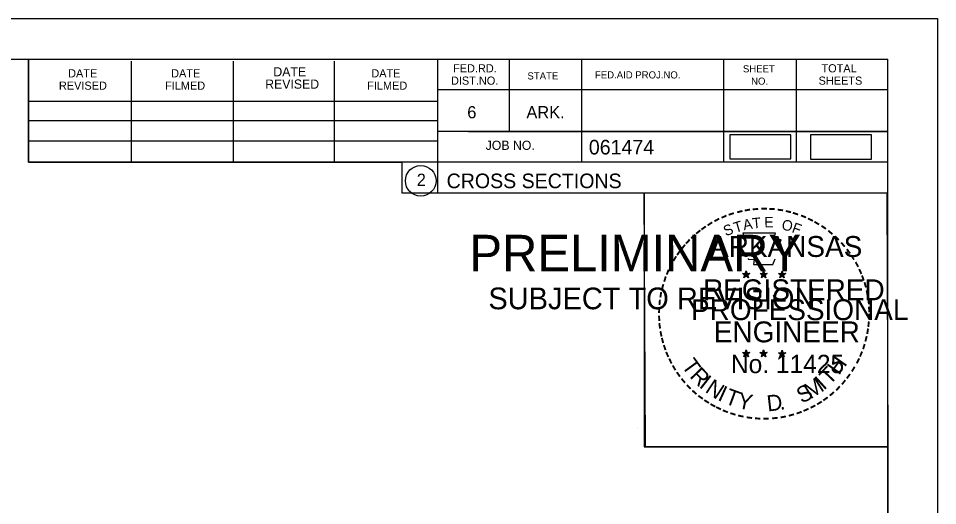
# Model space of a CAD drawing. Extents: x 1359801 to 1362404, y 372415 to 374228.
# Drawn here: x 1360662.5 to 1360750.5, y 373327.9 to 373374.6 of the extents above; entities that cross this region are included whole.
import ezdxf

# ---------------------------------------------------------------- set-up
doc = ezdxf.new("R2010")
doc.units = 0
for name, color, linetype in [('S_PRIMARY_CTL_ANNOT', 7, 'Continuous'), ('S_SHOULDER', 7, 'Continuous'), ('S_TELEPHONE_UTILITIES', 7, 'Continuous'), ('S_UNDERGROUND_CABLE', 7, 'Continuous'), ('S_UTL_PT_SYM', 7, 'Continuous')]:
    doc.layers.add(name, color=color, linetype=linetype)

msp = doc.modelspace()

# ---------------------------------------------------------------- linework, layer by layer
at = {"layer": 'S_SHOULDER'}
for p, q in [((1360417.129, 373374.614), (1360750.463, 373374.614)), ((1360721.745, 373335.464), (1360721.745, 373335.464))]:
    msp.add_line(p, q, dxfattribs=at)
for points in [[(1360417.123, 373374.614), (1360750.463, 373374.614), (1360750.463, 373161.277), (1360417.123, 373161.277)], [(1360663.45, 373370.72), (1360663.45, 373360.84), (1360699.182, 373360.84), (1360699.182, 373357.92), (1360722.382, 373357.92), (1360722.382, 373333.587), (1360745.71, 373333.587), (1360745.71, 373165.26), (1360429.53, 373165.26), (1360429.53, 373370.72)], [(1360722.382, 373357.92), (1360745.59, 373357.92), (1360745.71, 373333.587), (1360722.502, 373333.587)]]:
    msp.add_lwpolyline(points, close=True, dxfattribs=at)
at = {"layer": 'S_TELEPHONE_UTILITIES'}
for p, q in [((1360731.795, 373350.175), (1360732.144, 373350.064)), ((1360731.795, 373350.175), (1360732.048, 373350.13)), ((1360731.795, 373350.175), (1360732.032, 373350.053)), ((1360732.144, 373350.429), (1360732.103, 373350.177)), ((1360732.144, 373350.064), (1360732.144, 373350.429)), ((1360732.144, 373350.429), (1360732.193, 373350.179)), ((1360732.491, 373350.175), (1360732.144, 373350.064)), ((1360732.491, 373350.175), (1360732.205, 373350.126)), ((1360732.491, 373350.175), (1360732.287, 373350.073)), ((1360733.465, 373350.175), (1360733.814, 373350.064)), ((1360733.465, 373350.175), (1360733.718, 373350.13)), ((1360733.465, 373350.175), (1360733.702, 373350.053)), ((1360733.814, 373350.429), (1360733.773, 373350.177)), ((1360733.814, 373350.064), (1360733.814, 373350.429)), ((1360733.814, 373350.429), (1360733.863, 373350.179)), ((1360734.161, 373350.175), (1360733.814, 373350.064)), ((1360734.161, 373350.175), (1360733.875, 373350.126)), ((1360734.161, 373350.175), (1360733.957, 373350.073)), ((1360735.229, 373350.163), (1360735.578, 373350.052)), ((1360735.229, 373350.163), (1360735.482, 373350.118)), ((1360735.229, 373350.163), (1360735.466, 373350.041)), ((1360735.578, 373350.417), (1360735.537, 373350.165)), ((1360735.578, 373350.052), (1360735.578, 373350.417)), ((1360735.578, 373350.417), (1360735.627, 373350.167)), ((1360735.925, 373350.163), (1360735.578, 373350.052)), ((1360735.925, 373350.163), (1360735.639, 373350.114)), ((1360735.925, 373350.163), (1360735.721, 373350.061)), ((1360731.928, 373349.767), (1360732.144, 373350.064)), ((1360731.928, 373349.767), (1360732.054, 373350.011)), ((1360731.928, 373349.767), (1360732.142, 373349.984)), ((1360732.357, 373349.767), (1360732.142, 373349.981)), ((1360732.357, 373349.767), (1360732.144, 373350.064)), ((1360732.357, 373349.767), (1360732.22, 373350.058)), ((1360733.598, 373349.767), (1360733.814, 373350.064)), ((1360733.598, 373349.767), (1360733.724, 373350.011)), ((1360733.598, 373349.767), (1360733.812, 373349.984)), ((1360734.027, 373349.767), (1360733.812, 373349.981)), ((1360734.027, 373349.767), (1360733.814, 373350.064)), ((1360734.027, 373349.767), (1360733.89, 373350.058)), ((1360735.362, 373349.755), (1360735.578, 373350.052)), ((1360735.362, 373349.755), (1360735.488, 373349.999)), ((1360735.362, 373349.755), (1360735.576, 373349.972)), ((1360735.791, 373349.755), (1360735.576, 373349.969)), ((1360735.791, 373349.755), (1360735.578, 373350.052)), ((1360735.791, 373349.755), (1360735.654, 373350.046)), ((1360731.791, 373342.602), (1360732.14, 373342.491)), ((1360731.791, 373342.602), (1360732.044, 373342.557)), ((1360731.791, 373342.602), (1360732.028, 373342.48)), ((1360731.924, 373342.194), (1360732.14, 373342.491)), ((1360731.924, 373342.194), (1360732.05, 373342.438)), ((1360731.924, 373342.194), (1360732.138, 373342.411)), ((1360732.14, 373342.856), (1360732.099, 373342.604)), ((1360732.353, 373342.194), (1360732.138, 373342.408)), ((1360732.14, 373342.491), (1360732.14, 373342.856)), ((1360732.14, 373342.856), (1360732.189, 373342.606)), ((1360732.487, 373342.602), (1360732.14, 373342.491)), ((1360732.353, 373342.194), (1360732.14, 373342.491)), ((1360732.487, 373342.602), (1360732.201, 373342.553)), ((1360732.353, 373342.194), (1360732.216, 373342.485)), ((1360732.487, 373342.602), (1360732.283, 373342.5)), ((1360733.46, 373342.602), (1360733.809, 373342.491)), ((1360733.46, 373342.602), (1360733.713, 373342.557)), ((1360733.46, 373342.602), (1360733.697, 373342.48)), ((1360733.593, 373342.194), (1360733.809, 373342.491)), ((1360733.593, 373342.194), (1360733.719, 373342.438)), ((1360733.593, 373342.194), (1360733.807, 373342.411)), ((1360733.809, 373342.856), (1360733.768, 373342.604)), ((1360734.022, 373342.194), (1360733.807, 373342.408)), ((1360733.809, 373342.491), (1360733.809, 373342.856)), ((1360733.809, 373342.856), (1360733.858, 373342.606)), ((1360734.156, 373342.602), (1360733.809, 373342.491)), ((1360734.022, 373342.194), (1360733.809, 373342.491)), ((1360734.156, 373342.602), (1360733.87, 373342.553)), ((1360734.022, 373342.194), (1360733.885, 373342.485)), ((1360734.156, 373342.602), (1360733.952, 373342.5)), ((1360735.227, 373342.592), (1360735.576, 373342.481)), ((1360735.227, 373342.592), (1360735.48, 373342.547)), ((1360735.227, 373342.592), (1360735.464, 373342.47)), ((1360735.36, 373342.184), (1360735.576, 373342.481)), ((1360735.36, 373342.184), (1360735.486, 373342.428)), ((1360735.36, 373342.184), (1360735.574, 373342.401)), ((1360735.576, 373342.846), (1360735.535, 373342.594)), ((1360735.789, 373342.184), (1360735.574, 373342.398)), ((1360735.576, 373342.481), (1360735.576, 373342.846)), ((1360735.576, 373342.846), (1360735.625, 373342.596)), ((1360735.923, 373342.592), (1360735.576, 373342.481)), ((1360735.789, 373342.184), (1360735.576, 373342.481)), ((1360735.923, 373342.592), (1360735.637, 373342.543)), ((1360735.789, 373342.184), (1360735.652, 373342.475)), ((1360735.923, 373342.592), (1360735.719, 373342.49))]:
    msp.add_line(p, q, dxfattribs=at)
for points in [[(1360731.836, 373354.053), (1360732.105, 373353.226)], [(1360735.347, 373353.131), (1360735.489, 373353.415), (1360734.804, 373353.391), (1360734.952, 373354.053), (1360731.836, 373354.053)], [(1360732.328, 373351.63), (1360732.328, 373351.543), (1360732.891, 373351.524), (1360732.837, 373351.051), (1360734.707, 373351.051), (1360734.908, 373351.587)], [(1360732.144, 373350.429), (1360732.357, 373349.767), (1360731.795, 373350.175), (1360732.491, 373350.175), (1360731.928, 373349.767), (1360732.144, 373350.429)], [(1360733.814, 373350.429), (1360734.027, 373349.767), (1360733.465, 373350.175), (1360734.161, 373350.175), (1360733.598, 373349.767), (1360733.814, 373350.429)], [(1360735.578, 373350.417), (1360735.791, 373349.755), (1360735.229, 373350.163), (1360735.925, 373350.163), (1360735.362, 373349.755), (1360735.578, 373350.417)], [(1360732.14, 373342.856), (1360732.353, 373342.194), (1360731.791, 373342.602), (1360732.487, 373342.602), (1360731.924, 373342.194), (1360732.14, 373342.856)], [(1360733.809, 373342.856), (1360734.022, 373342.194), (1360733.46, 373342.602), (1360734.156, 373342.602), (1360733.593, 373342.194), (1360733.809, 373342.856)], [(1360735.576, 373342.846), (1360735.789, 373342.184), (1360735.227, 373342.592), (1360735.923, 373342.592), (1360735.36, 373342.184), (1360735.576, 373342.846)]]:
    msp.add_lwpolyline(points, dxfattribs=at)
for centre, radius in [((1360732.143, 373350.063), 0.172), ((1360732.143, 373350.063), 0.145), ((1360732.143, 373350.063), 0.116), ((1360732.143, 373350.063), 0.0991), ((1360732.143, 373350.063), 0.0747), ((1360732.143, 373350.063), 0.0495), ((1360732.143, 373350.063), 0.0296), ((1360733.813, 373350.063), 0.172), ((1360733.813, 373350.063), 0.145), ((1360733.813, 373350.063), 0.116), ((1360733.813, 373350.063), 0.0991), ((1360733.813, 373350.063), 0.0747), ((1360733.813, 373350.063), 0.0495), ((1360733.813, 373350.063), 0.0296), ((1360735.577, 373350.051), 0.172), ((1360735.577, 373350.051), 0.145), ((1360735.577, 373350.051), 0.116), ((1360735.577, 373350.051), 0.0991), ((1360735.577, 373350.051), 0.0747), ((1360735.577, 373350.051), 0.0495), ((1360735.577, 373350.051), 0.0296), ((1360732.139, 373342.49), 0.172), ((1360732.139, 373342.49), 0.145), ((1360732.139, 373342.49), 0.116), ((1360732.139, 373342.49), 0.0991), ((1360732.139, 373342.49), 0.0747), ((1360732.139, 373342.49), 0.0495), ((1360732.139, 373342.49), 0.0296), ((1360733.808, 373342.49), 0.172), ((1360733.808, 373342.49), 0.145), ((1360733.808, 373342.49), 0.116), ((1360733.808, 373342.49), 0.0991), ((1360733.808, 373342.49), 0.0747), ((1360733.808, 373342.49), 0.0495), ((1360733.808, 373342.49), 0.0296), ((1360735.575, 373342.48), 0.172), ((1360735.575, 373342.48), 0.145), ((1360735.575, 373342.48), 0.116), ((1360735.575, 373342.48), 0.0991), ((1360735.575, 373342.48), 0.0747), ((1360735.575, 373342.48), 0.0495), ((1360735.575, 373342.48), 0.0296)]:
    msp.add_circle(centre, radius, dxfattribs=at)
at = {"layer": 'S_UNDERGROUND_CABLE'}
for points in [[(1360730.588, 373361.158), (1360736.421, 373361.158), (1360736.421, 373363.468), (1360730.588, 373363.468)], [(1360738.289, 373361.144), (1360744.122, 373361.144), (1360744.122, 373363.454), (1360738.289, 373363.454)]]:
    msp.add_lwpolyline(points, close=True, dxfattribs=at)
at = {"layer": 'S_UTL_PT_SYM'}
for p, q in [((1360429.53, 373370.72), (1360745.71, 373370.72)), ((1360663.45, 373360.84), (1360663.45, 373370.72)), ((1360673.31, 373360.84), (1360673.31, 373370.52)), ((1360683.07, 373360.84), (1360683.07, 373370.52)), ((1360692.75, 373360.84), (1360692.75, 373370.52)), ((1360702.61, 373370.72), (1360702.61, 373357.92)), ((1360709.45, 373370.72), (1360709.45, 373363.78)), ((1360716.39, 373370.72), (1360716.39, 373360.84)), ((1360729.97, 373370.72), (1360729.97, 373360.84)), ((1360736.91, 373370.72), (1360736.91, 373360.84)), ((1360745.71, 373165.26), (1360745.71, 373370.72)), ((1360745.71, 373367.78), (1360702.61, 373367.78)), ((1360745.71, 373367.8), (1360745.71, 373367.8)), ((1360663.45, 373366.7), (1360702.61, 373366.7)), ((1360663.45, 373364.84), (1360702.61, 373364.84)), ((1360745.71, 373363.78), (1360702.61, 373363.78)), ((1360705.57, 373363.78), (1360745.71, 373363.78)), ((1360663.45, 373360.84), (1360663.45, 373362.9)), ((1360663.45, 373362.9), (1360702.61, 373362.9)), ((1360745.71, 373360.84), (1360663.45, 373360.84)), ((1360702.61, 373357.92), (1360745.71, 373357.92))]:
    msp.add_line(p, q, dxfattribs=at)
msp.add_circle((1360700.997, 373359.055), 1.467, dxfattribs=at)

# ---------------------------------------------------------------- texts
at = {"layer": 'S_PRIMARY_CTL_ANNOT'}
for s, height, p in [('PRELIMINARY', 3.5, (1360705.661, 373350.383)), ('DWB', 0.01, (1360706.408, 373352.232)), ('SUBJECT TO REVISION', 2.07511, (1360707.47, 373346.754))]:
    msp.add_text(s, height=height, rotation=360, dxfattribs=at).set_placement(p)
at = {"layer": 'S_TELEPHONE_UTILITIES'}
for s, height, rotation, p in [('-', 1.6, 13.63015, (1360731.334, 373355.421)), ('-', 1.6, 10.21935, (1360732.012, 373355.583)), ('-', 1.6, 5.89682, (1360732.741, 373355.693)), ('-', 1.6, 0.18623, (1360733.513, 373355.765)), ('-', 1.6, 357.74304, (1360734.236, 373355.752)), ('-', 1.6, 352.16172, (1360734.98, 373355.696)), ('-', 1.6, 347.20489, (1360735.699, 373355.582)), ('-', 1.6, 28.79182, (1360729.317, 373354.594)), ('-', 1.6, 24.30721, (1360729.95, 373354.911)), ('-', 1.6, 19.17608, (1360730.584, 373355.18)), ('A', 1, 11.21318, (1360731.931, 373354.313)), ('T', 1, 6.02276, (1360732.78, 373354.479)), ('E', 1, 0.83234, (1360733.885, 373354.589)), ('-', 1.6, 342.3362, (1360736.334, 373355.427)), ('-', 1.6, 337.85509, (1360737.069, 373355.204)), ('-', 1.6, 334.12109, (1360737.7, 373354.933)), ('-', 1.6, 36.23174, (1360728.142, 373353.829)), ('-', 1.6, 34.06357, (1360728.72, 373354.224)), ('S', 1, 21.59401, (1360730.191, 373353.731)), ('T', 1, 16.4036, (1360731.105, 373354.062)), ('O', 1, 350.4515, (1360735.489, 373354.379)), ('F', 1, 340.07066, (1360736.443, 373354.151)), ('-', 1.6, 329.64089, (1360738.279, 373354.65)), ('-', 1.6, 325.86266, (1360738.922, 373354.289)), ('-', 1.6, 42.96224, (1360727.233, 373353.034)), ('-', 1.6, 38.95066, (1360727.666, 373353.451)), ('ARKANSAS', 2, 360, (1360728.689, 373351.765)), ('-', 1.6, 320.52971, (1360739.532, 373353.863)), ('-', 1.6, 315.57859, (1360740.131, 373353.375)), ('-', 1.6, 50.61417, (1360726.382, 373352.07)), ('-', 1.6, 48.42305, (1360726.785, 373352.556)), ('-', 1.6, 309.87973, (1360740.7, 373352.825)), ('-', 1.6, 58.07063, (1360725.644, 373350.976)), ('-', 1.6, 54.23247, (1360725.969, 373351.503)), ('-', 1.6, 306.65218, (1360741.225, 373352.223)), ('-', 1.4, 303.67529, (1360741.711, 373351.655)), ('-', 1.6, 62.87135, (1360725.331, 373350.362)), ('-', 1.6, 299.66835, (1360742.03, 373351.048)), ('-', 1.6, 67.77427, (1360725.072, 373349.751)), ('-', 1.6, 294.66279, (1360742.354, 373350.436)), ('-', 1.6, 72.39447, (1360724.853, 373349.121)), ('REGISTERED', 2, 360, (1360728.011, 373347.616)), ('DWB', 0.01, 360, (1360732.131, 373350.059)), ('DWB', 0.01, 360, (1360733.801, 373350.059)), ('DWB', 0.01, 360, (1360735.565, 373350.048)), ('-', 1.6, 290.57283, (1360742.611, 373349.859)), ('-', 1.6, 285.12326, (1360742.845, 373349.279)), ('-', 1.6, 81.20126, (1360724.524, 373347.694)), ('-', 1.6, 75.46096, (1360724.656, 373348.407)), ('-', 1.6, 280.54934, (1360743.045, 373348.537)), ('-', 1.6, 85.18634, (1360724.448, 373347.003)), ('PROFESSIONAL', 2, 360, (1360726.863, 373345.712)), ('-', 1.6, 276.59616, (1360743.207, 373347.769)), ('-', 1.6, 89.06224, (1360724.423, 373346.302)), ('-', 1.6, 274.33011, (1360743.267, 373347.047)), ('-', 1.6, 94.19588, (1360724.458, 373345.577)), ('-', 1.6, 269.94067, (1360743.301, 373346.415)), ('-', 1.6, 98.94793, (1360724.53, 373344.91)), ('ENGINEER', 2, 360, (1360729.05, 373343.587)), ('-', 1.6, 260.99529, (1360743.211, 373345.095)), ('-', 1.6, 263.5172, (1360743.282, 373345.749)), ('-', 1.6, 101.71495, (1360724.665, 373344.177)), ('-', 1.6, 105.45785, (1360724.827, 373343.582)), ('-', 1.6, 255.7626, (1360743.101, 373344.417)), ('-', 1.6, 109.08742, (1360725.042, 373342.951)), ('-', 1.6, 252.86809, (1360742.92, 373343.697)), ('-', 1.6, 114.06432, (1360725.296, 373342.355)), ('T', 1.54, 306.04056, (1360725.9, 373341.329)), ('No. 11425', 1.757, 360, (1360730.678, 373340.636)), ('DWB', 0.01, 360, (1360732.127, 373342.486)), ('DWB', 0.01, 360, (1360733.796, 373342.486)), ('DWB', 0.01, 360, (1360735.563, 373342.476)), ('H', 1.54, 54.60883, (1360741.02, 373340.364)), ('-', 1.6, 247.88866, (1360742.697, 373343.024)), ('-', 1.6, 115.72885, (1360725.601, 373341.737)), ('-', 1.6, 120.44712, (1360725.958, 373341.151)), ('T', 1.54, 46.64442, (1360740.13, 373339.422)), ('-', 1.6, 239.07125, (1360742.041, 373341.643)), ('-', 1.6, 244.61971, (1360742.435, 373342.395)), ('-', 1.6, 125.89344, (1360726.361, 373340.59)), ('R', 1.54, 314.00497, (1360726.662, 373340.281)), ('I', 1.54, 321.96938, (1360727.563, 373339.349)), ('-', 1.6, 233.84524, (1360741.639, 373340.99)), ('-', 1.6, 130.71812, (1360726.823, 373340.038)), ('-', 1.6, 134.22381, (1360727.34, 373339.493)), ('N', 1.54, 326.50021, (1360728.13, 373338.878)), ('M', 1.54, 32.65632, (1360738.285, 373338.097)), ('I', 1.54, 42.11359, (1360739.569, 373338.944)), ('-', 1.6, 231.25377, (1360741.209, 373340.424)), ('-', 1.6, 138.93382, (1360727.865, 373339.029)), ('I', 1.54, 335.36034, (1360729.338, 373338.092)), ('T', 1.54, 339.89117, (1360729.999, 373337.764)), ('Y', 1.54, 347.85558, (1360731.216, 373337.319)), ('S', 1.54, 26.9312, (1360737.446, 373337.691)), ('-', 1.6, 221.08509, (1360740.208, 373339.351)), ('-', 1.6, 225.76533, (1360740.73, 373339.86)), ('-', 1.6, 144.64634, (1360728.421, 373338.623)), ('-', 1.6, 148.08978, (1360728.982, 373338.252)), ('-', 1.6, 151.57039, (1360729.561, 373337.927)), ('D', 1.54, 6.39691, (1360734.201, 373336.96)), ('-', 1.6, 212.24909, (1360739.125, 373338.492)), ('-', 1.6, 215.73633, (1360739.659, 373338.879)), ('-', 1.6, 154.60019, (1360730.083, 373337.68)), ('-', 1.6, 158.56121, (1360730.707, 373337.426)), ('-', 1.6, 162.79826, (1360731.394, 373337.213)), ('.', 1.54, 13.76417, (1360735.393, 373337.088)), ('-', 1.6, 200.71842, (1360737.324, 373337.554)), ('-', 1.6, 204.25161, (1360737.943, 373337.827)), ('-', 1.6, 207.35684, (1360738.567, 373338.146)), ('-', 1.6, 167.55551, (1360732.109, 373337.049)), ('-', 1.6, 173.11546, (1360732.881, 373336.939)), ('-', 1.6, 176.51827, (1360733.629, 373336.886)), ('-', 1.6, 181.59176, (1360734.373, 373336.905)), ('-', 1.6, 185.81666, (1360735.182, 373336.981)), ('-', 1.6, 191.28576, (1360735.918, 373337.113)), ('-', 1.6, 195.47429, (1360736.647, 373337.312))]:
    msp.add_text(s, height=height, rotation=rotation, dxfattribs=at).set_placement(p)
at = {"layer": 'S_UTL_PT_SYM'}
for s, height, p in [('DATE', 0.7819, (1360667.25, 373368.96)), ('DATE', 0.7819, (1360677.11, 373368.96)), ('DATE', 0.8792, (1360686.89, 373369.06)), ('DATE', 0.7819, (1360696.27, 373368.96)), ('FED.RD.', 0.7819, (1360704.09, 373369.44)), ('STATE', 0.684, (1360711.21, 373368.76)), ('FED.AID PROJ.NO.', 0.684, (1360717.67, 373368.86)), ('SHEET', 0.684, (1360731.83, 373369.44)), ('TOTAL', 0.7819, (1360739.35, 373369.44)), ('REVISED', 0.7819, (1360666.37, 373367.78)), ('FILMED', 0.7819, (1360676.53, 373367.78)), ('REVISED', 0.8792, (1360686.11, 373367.88)), ('FILMED', 0.7819, (1360695.87, 373367.78)), ('DIST.NO.', 0.7819, (1360703.89, 373368.26)), ('NO.', 0.684, (1360732.61, 373368.26)), ('SHEETS', 0.7819, (1360739.07, 373368.26)), ('6', 1.172, (1360705.45, 373365.04)), ('ARK.', 1.1723, (1360711.11, 373365.04)), ('JOB NO.', 0.8792, (1360707.21, 373362.02)), ('061474', 1.4, (1360717.086, 373361.579)), ('2', 1.172, (1360700.614, 373358.569)), ('CROSS SECTIONS', 1.4, (1360703.474, 373358.35))]:
    msp.add_text(s, height=height, rotation=360, dxfattribs=at).set_placement(p)

doc.saveas('drawing.dxf')
